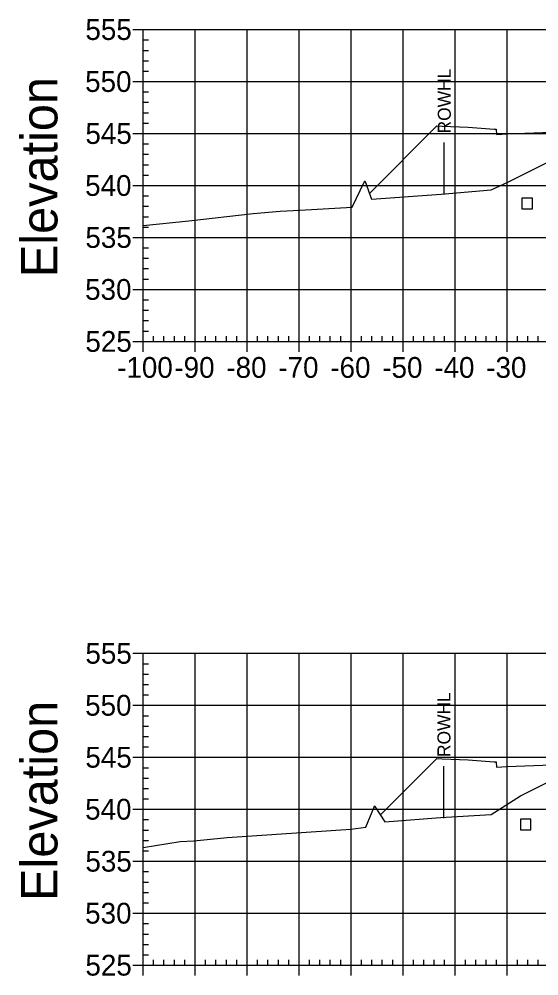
# Model space of a CAD drawing. Extents: x 708103 to 717568, y 374476 to 378707.
# Drawn here: x 709203.1 to 709303.1, y 377212.6 to 377396.6 of the extents above; entities that cross this region are included whole.
import ezdxf

# ---------------------------------------------------------------- set-up
doc = ezdxf.new("R2010")
doc.units = 0
for name, color, linetype in [('10', 7, 'Continuous'), ('14', 7, 'Continuous'), ('22', 7, 'Continuous'), ('57', 7, 'Continuous'), ('60', 7, 'Continuous'), ('Existing', 7, 'Continuous'), ('XS_Right_of_Way', 7, 'Continuous')]:
    doc.layers.add(name, color=color, linetype=linetype)

msp = doc.modelspace()

# ---------------------------------------------------------------- linework, layer by layer
for points in [[(709296.93, 377372.83), (709297.03, 377372.83), (709297.03, 377372.93), (709296.93, 377372.93)], [(709296.93, 377369.83), (709297.03, 377369.83), (709297.03, 377369.93), (709296.93, 377369.93)], [(709296.93, 377251.11), (709297.03, 377251.11), (709297.03, 377251.21), (709296.93, 377251.21)], [(709296.93, 377248.11), (709297.03, 377248.11), (709297.03, 377248.21), (709296.93, 377248.21)]]:
    msp.add_lwpolyline(points, close=True)
at = {"layer": '10'}
for points in [[(709299.85, 377360.16), (709301.85, 377360.16), (709301.85, 377362.16), (709299.85, 377362.16)], [(709299.56, 377240.7), (709301.56, 377240.7), (709301.56, 377242.7), (709299.56, 377242.7)]]:
    msp.add_lwpolyline(points, close=True, dxfattribs=at)
at = {"layer": '14'}
for points in [[(709296.98, 377374.54), (709296.98, 377374.59), (709296.98, 377374.54), (709296.93, 377374.54), (709296.98, 377374.54), (709296.98, 377374.49), (709296.98, 377374.54), (709297.03, 377374.54)], [(709270.5, 377363.12), (709270.5, 377363.17), (709270.5, 377363.12), (709270.45, 377363.12), (709270.5, 377363.12), (709270.5, 377363.07), (709270.5, 377363.12), (709270.55, 377363.12)], [(709296.98, 377252.83), (709296.98, 377252.88), (709296.98, 377252.83), (709296.93, 377252.83), (709296.98, 377252.83), (709296.98, 377252.78), (709296.98, 377252.83), (709297.03, 377252.83)], [(709272.63, 377243.53), (709272.63, 377243.58), (709272.63, 377243.53), (709272.58, 377243.53), (709272.63, 377243.53), (709272.63, 377243.48), (709272.63, 377243.53), (709272.68, 377243.53)]]:
    msp.add_lwpolyline(points, dxfattribs=at)
at = {"layer": '22'}
for points in [[(709270.5, 377363.12), (709283.48, 377376.1), (709284.48, 377376.06), (709289.48, 377375.86), (709294.48, 377375.46), (709294.9, 377375.46), (709294.98, 377374.46), (709296.98, 377374.54), (709308.98, 377375.02), (709320.98, 377375.38), (709326.98, 377375.5), (709332.98, 377375.38), (709344.98, 377375.02), (709356.98, 377374.54), (709358.98, 377374.46), (709359.07, 377375.46), (709359.48, 377375.46), (709364.48, 377375.86), (709369.48, 377376.06), (709370.48, 377376.1), (709371.3, 377375.28)], [(709272.63, 377243.53), (709283.48, 377254.39), (709284.48, 377254.35), (709289.48, 377254.15), (709294.48, 377253.75), (709294.9, 377253.75), (709294.98, 377252.75), (709296.98, 377252.83), (709308.98, 377253.31), (709320.98, 377253.67), (709326.98, 377253.79), (709332.98, 377253.67), (709344.98, 377253.31), (709356.98, 377252.83), (709358.98, 377252.75), (709359.07, 377253.75), (709359.48, 377253.75), (709364.48, 377254.15), (709369.48, 377254.35), (709370.48, 377254.39), (709372, 377255.9)]]:
    msp.add_lwpolyline(points, dxfattribs=at)
at = {"layer": '57'}
for p, q in [((709224.98, 377394.63), (709226.98, 377394.63)), ((709226.98, 377394.63), (709426.98, 377394.63)), ((709226.98, 377334.63), (709226.98, 377394.63)), ((709226.98, 377334.63), (709226.98, 377394.63)), ((709236.98, 377334.63), (709236.98, 377394.63)), ((709246.98, 377334.63), (709246.98, 377394.63)), ((709256.98, 377334.63), (709256.98, 377394.63)), ((709266.98, 377334.63), (709266.98, 377394.63)), ((709276.98, 377334.63), (709276.98, 377394.63)), ((709286.98, 377334.63), (709286.98, 377394.63)), ((709296.98, 377334.63), (709296.98, 377394.63)), ((709226.98, 377392.63), (709227.98, 377392.63)), ((709226.98, 377390.63), (709227.98, 377390.63)), ((709226.98, 377388.63), (709227.98, 377388.63)), ((709226.98, 377386.63), (709227.98, 377386.63)), ((709224.98, 377384.63), (709226.98, 377384.63)), ((709226.98, 377384.63), (709426.98, 377384.63)), ((709226.98, 377382.63), (709227.98, 377382.63)), ((709226.98, 377380.63), (709227.98, 377380.63)), ((709226.98, 377378.63), (709227.98, 377378.63)), ((709226.98, 377376.63), (709227.98, 377376.63)), ((709224.98, 377374.63), (709226.98, 377374.63)), ((709226.98, 377374.63), (709426.98, 377374.63)), ((709226.98, 377372.63), (709227.98, 377372.63)), ((709226.98, 377370.63), (709227.98, 377370.63)), ((709226.98, 377368.63), (709227.98, 377368.63)), ((709226.98, 377366.63), (709227.98, 377366.63)), ((709224.98, 377364.63), (709226.98, 377364.63)), ((709226.98, 377364.63), (709426.98, 377364.63)), ((709226.98, 377362.63), (709227.98, 377362.63)), ((709226.98, 377360.63), (709227.98, 377360.63)), ((709226.98, 377358.63), (709227.98, 377358.63)), ((709226.98, 377356.63), (709227.98, 377356.63)), ((709224.98, 377354.63), (709226.98, 377354.63)), ((709226.98, 377354.63), (709426.98, 377354.63)), ((709226.98, 377352.63), (709227.98, 377352.63)), ((709226.98, 377350.63), (709227.98, 377350.63)), ((709226.98, 377348.63), (709227.98, 377348.63)), ((709226.98, 377346.63), (709227.98, 377346.63)), ((709224.98, 377344.63), (709226.98, 377344.63)), ((709226.98, 377344.63), (709426.98, 377344.63)), ((709226.98, 377342.63), (709227.98, 377342.63)), ((709226.98, 377340.63), (709227.98, 377340.63)), ((709226.98, 377338.63), (709227.98, 377338.63)), ((709226.98, 377336.63), (709227.98, 377336.63)), ((709228.98, 377334.63), (709228.98, 377335.63)), ((709230.98, 377334.63), (709230.98, 377335.63)), ((709232.98, 377334.63), (709232.98, 377335.63)), ((709234.98, 377334.63), (709234.98, 377335.63)), ((709238.98, 377334.63), (709238.98, 377335.63)), ((709240.98, 377334.63), (709240.98, 377335.63)), ((709242.98, 377334.63), (709242.98, 377335.63)), ((709244.98, 377334.63), (709244.98, 377335.63)), ((709248.98, 377334.63), (709248.98, 377335.63)), ((709250.98, 377334.63), (709250.98, 377335.63)), ((709252.98, 377334.63), (709252.98, 377335.63)), ((709254.98, 377334.63), (709254.98, 377335.63)), ((709258.98, 377334.63), (709258.98, 377335.63)), ((709260.98, 377334.63), (709260.98, 377335.63)), ((709262.98, 377334.63), (709262.98, 377335.63)), ((709264.98, 377334.63), (709264.98, 377335.63)), ((709268.98, 377334.63), (709268.98, 377335.63)), ((709270.98, 377334.63), (709270.98, 377335.63)), ((709272.98, 377334.63), (709272.98, 377335.63)), ((709274.98, 377334.63), (709274.98, 377335.63)), ((709278.98, 377334.63), (709278.98, 377335.63)), ((709280.98, 377334.63), (709280.98, 377335.63)), ((709282.98, 377334.63), (709282.98, 377335.63)), ((709284.98, 377334.63), (709284.98, 377335.63)), ((709288.98, 377334.63), (709288.98, 377335.63)), ((709290.98, 377334.63), (709290.98, 377335.63)), ((709292.98, 377334.63), (709292.98, 377335.63)), ((709294.98, 377334.63), (709294.98, 377335.63)), ((709298.98, 377334.63), (709298.98, 377335.63)), ((709300.98, 377334.63), (709300.98, 377335.63)), ((709302.98, 377334.63), (709302.98, 377335.63)), ((709224.98, 377334.63), (709226.98, 377334.63)), ((709226.98, 377334.63), (709426.98, 377334.63)), ((709226.98, 377334.63), (709426.98, 377334.63)), ((709226.98, 377332.63), (709226.98, 377334.63)), ((709236.98, 377332.63), (709236.98, 377334.63)), ((709246.98, 377332.63), (709246.98, 377334.63)), ((709256.98, 377332.63), (709256.98, 377334.63)), ((709266.98, 377332.63), (709266.98, 377334.63)), ((709276.98, 377332.63), (709276.98, 377334.63)), ((709286.98, 377332.63), (709286.98, 377334.63)), ((709296.98, 377332.63), (709296.98, 377334.63)), ((709224.98, 377274.63), (709226.98, 377274.63)), ((709226.98, 377274.63), (709426.98, 377274.63)), ((709226.98, 377214.63), (709226.98, 377274.63)), ((709226.98, 377214.63), (709226.98, 377274.63)), ((709236.98, 377214.63), (709236.98, 377274.63)), ((709246.98, 377214.63), (709246.98, 377274.63)), ((709256.98, 377214.63), (709256.98, 377274.63)), ((709266.98, 377214.63), (709266.98, 377274.63)), ((709276.98, 377214.63), (709276.98, 377274.63)), ((709286.98, 377214.63), (709286.98, 377274.63)), ((709296.98, 377214.63), (709296.98, 377274.63)), ((709226.98, 377272.63), (709227.98, 377272.63)), ((709226.98, 377270.63), (709227.98, 377270.63)), ((709226.98, 377268.63), (709227.98, 377268.63)), ((709226.98, 377266.63), (709227.98, 377266.63)), ((709224.98, 377264.63), (709226.98, 377264.63)), ((709226.98, 377264.63), (709426.98, 377264.63)), ((709226.98, 377262.63), (709227.98, 377262.63)), ((709226.98, 377260.63), (709227.98, 377260.63)), ((709226.98, 377258.63), (709227.98, 377258.63)), ((709226.98, 377256.63), (709227.98, 377256.63)), ((709224.98, 377254.63), (709226.98, 377254.63)), ((709226.98, 377254.63), (709426.98, 377254.63)), ((709226.98, 377252.63), (709227.98, 377252.63)), ((709226.98, 377250.63), (709227.98, 377250.63)), ((709226.98, 377248.63), (709227.98, 377248.63)), ((709226.98, 377246.63), (709227.98, 377246.63)), ((709224.98, 377244.63), (709226.98, 377244.63)), ((709226.98, 377244.63), (709426.98, 377244.63)), ((709226.98, 377242.63), (709227.98, 377242.63)), ((709226.98, 377240.63), (709227.98, 377240.63)), ((709226.98, 377238.63), (709227.98, 377238.63)), ((709226.98, 377236.63), (709227.98, 377236.63)), ((709224.98, 377234.63), (709226.98, 377234.63)), ((709226.98, 377234.63), (709426.98, 377234.63)), ((709226.98, 377232.63), (709227.98, 377232.63)), ((709226.98, 377230.63), (709227.98, 377230.63)), ((709226.98, 377228.63), (709227.98, 377228.63)), ((709226.98, 377226.63), (709227.98, 377226.63)), ((709224.98, 377224.63), (709226.98, 377224.63)), ((709226.98, 377224.63), (709426.98, 377224.63)), ((709226.98, 377222.63), (709227.98, 377222.63)), ((709226.98, 377220.63), (709227.98, 377220.63)), ((709226.98, 377218.63), (709227.98, 377218.63)), ((709226.98, 377216.63), (709227.98, 377216.63)), ((709228.98, 377214.63), (709228.98, 377215.63)), ((709230.98, 377214.63), (709230.98, 377215.63)), ((709232.98, 377214.63), (709232.98, 377215.63)), ((709234.98, 377214.63), (709234.98, 377215.63)), ((709238.98, 377214.63), (709238.98, 377215.63)), ((709240.98, 377214.63), (709240.98, 377215.63)), ((709242.98, 377214.63), (709242.98, 377215.63)), ((709244.98, 377214.63), (709244.98, 377215.63)), ((709248.98, 377214.63), (709248.98, 377215.63)), ((709250.98, 377214.63), (709250.98, 377215.63)), ((709252.98, 377214.63), (709252.98, 377215.63)), ((709254.98, 377214.63), (709254.98, 377215.63)), ((709258.98, 377214.63), (709258.98, 377215.63)), ((709260.98, 377214.63), (709260.98, 377215.63)), ((709262.98, 377214.63), (709262.98, 377215.63)), ((709264.98, 377214.63), (709264.98, 377215.63)), ((709268.98, 377214.63), (709268.98, 377215.63)), ((709270.98, 377214.63), (709270.98, 377215.63)), ((709272.98, 377214.63), (709272.98, 377215.63)), ((709274.98, 377214.63), (709274.98, 377215.63)), ((709278.98, 377214.63), (709278.98, 377215.63)), ((709280.98, 377214.63), (709280.98, 377215.63)), ((709282.98, 377214.63), (709282.98, 377215.63)), ((709284.98, 377214.63), (709284.98, 377215.63)), ((709288.98, 377214.63), (709288.98, 377215.63)), ((709290.98, 377214.63), (709290.98, 377215.63)), ((709292.98, 377214.63), (709292.98, 377215.63)), ((709294.98, 377214.63), (709294.98, 377215.63)), ((709298.98, 377214.63), (709298.98, 377215.63)), ((709300.98, 377214.63), (709300.98, 377215.63)), ((709302.98, 377214.63), (709302.98, 377215.63)), ((709224.98, 377214.63), (709226.98, 377214.63)), ((709226.98, 377214.63), (709426.98, 377214.63)), ((709226.98, 377214.63), (709426.98, 377214.63)), ((709226.98, 377212.63), (709226.98, 377214.63)), ((709236.98, 377212.63), (709236.98, 377214.63)), ((709246.98, 377212.63), (709246.98, 377214.63)), ((709256.98, 377212.63), (709256.98, 377214.63)), ((709266.98, 377212.63), (709266.98, 377214.63)), ((709276.98, 377212.63), (709276.98, 377214.63)), ((709286.98, 377212.63), (709286.98, 377214.63)), ((709296.98, 377212.63), (709296.98, 377214.63))]:
    msp.add_line(p, q, dxfattribs=at)
at = {"layer": 'Existing'}
for points in [[(709226.98, 377356.92), (709235.73, 377357.86), (709248.16, 377359.21), (709253.34, 377359.69), (709257.1, 377359.91), (709267.18, 377360.45), (709269.52, 377365.25), (709269.62, 377365.5), (709269.64, 377365.5), (709269.68, 377365.42), (709270.91, 377361.98), (709284.29, 377362.98), (709293.92, 377363.79), (709297.11, 377365.3), (709307.24, 377370.35)], [(709226.98, 377237.24), (709234.11, 377238.41), (709236.72, 377238.58), (709243.16, 377239.22), (709266.94, 377240.77), (709269.82, 377241.16), (709271.46, 377245.2), (709271.51, 377245.28), (709271.57, 377245.19), (709273.5, 377242.19), (709284.21, 377243.03), (709293.94, 377243.6), (709299.56, 377247.2), (709308.53, 377251.69)]]:
    msp.add_lwpolyline(points, dxfattribs=at)
at = {"layer": 'XS_Right_of_Way'}
for p, q in [((709284.84, 377372.89), (709284.84, 377362.89)), ((709284.77, 377252.92), (709284.77, 377242.92))]:
    msp.add_line(p, q, dxfattribs=at)

# ---------------------------------------------------------------- texts
at = {"layer": '14'}
for p in [(709284.45, 377376.01), (709284.45, 377375.35), (709289.45, 377375.15), (709284.45, 377254.3), (709284.45, 377253.63), (709289.45, 377253.43)]:
    msp.add_text('+', height=0.1, dxfattribs=at).set_placement(p)
at = {"layer": '57'}
for s, p in [('555', (709215.86, 377392.63)), ('550', (709215.81, 377382.63)), ('545', (709215.86, 377372.63)), ('540', (709215.81, 377362.63)), ('535', (709215.86, 377352.63)), ('530', (709215.81, 377342.63)), ('525', (709215.86, 377332.63)), ('-100', (709221.97, 377327.63)), ('-90', (709232.98, 377327.63)), ('-80', (709242.98, 377327.63)), ('-70', (709252.98, 377327.63)), ('-60', (709262.98, 377327.63)), ('-50', (709272.98, 377327.63)), ('-40', (709282.98, 377327.63)), ('-30', (709292.98, 377327.63)), ('555', (709215.86, 377272.63)), ('550', (709215.81, 377262.63)), ('545', (709215.86, 377252.63)), ('540', (709215.81, 377242.63)), ('535', (709215.86, 377232.63)), ('530', (709215.81, 377222.63)), ('525', (709215.86, 377212.63))]:
    msp.add_text(s, height=4, dxfattribs=at).set_placement(p)
at = {"layer": '60'}
for p in [(709210.48, 377346.99), (709210.48, 377226.99)]:
    msp.add_text('Elevation', height=7, rotation=90, dxfattribs=at).set_placement(p)
at = {"layer": 'XS_Right_of_Way'}
for p in [(709286.16, 377374.65), (709286.09, 377254.68)]:
    msp.add_text('ROWHL', height=2.5, rotation=90, dxfattribs=at).set_placement(p)

doc.saveas('drawing.dxf')
